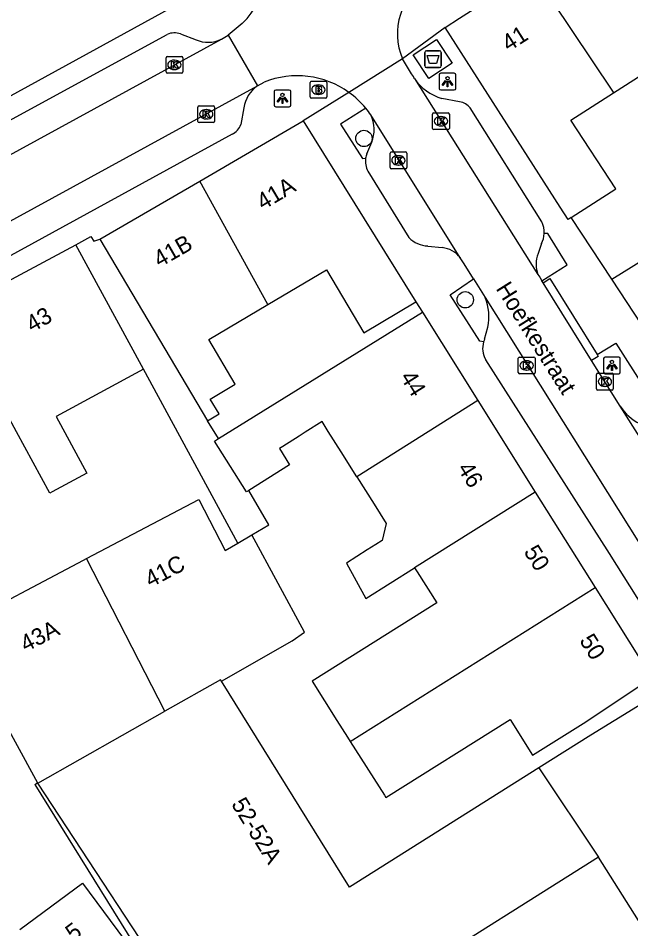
# Model space of a CAD drawing. Extents: x 161801 to 162379, y 382315 to 382832.
# Drawn here: x 162034.8 to 162071.4, y 382511.2 to 382565.6 of the extents above; entities that cross this region are included whole.
import ezdxf

# ---------------------------------------------------------------- set-up
doc = ezdxf.new("R2010")
doc.units = 0
for name, color, linetype in [('IMGEO_Afval_apart_plaats', 7, 'Continuous'), ('IMGEO_Boom', 7, 'Continuous'), ('IMGEO_Brandkraan', 7, 'Continuous'), ('IMGEO_Kolk', 7, 'Continuous'), ('IMGEO_Lichtpunt', 7, 'Continuous'), ('IMGEO_Muur', 7, 'Continuous'), ('IMGEO_Openbare_ruimte_label', 7, 'Continuous'), ('IMGEO_Pand', 7, 'Continuous'), ('IMGEO_Pand_nummerreeks', 7, 'Continuous'), ('IMGEO_Parkeervlak_open', 7, 'Continuous'), ('IMGEO_Rijbaan_lokaal_open', 7, 'Continuous'), ('IMGEO_Voetpad_gesloten', 7, 'Continuous'), ('IMGEO_Voetpad_open', 7, 'Continuous')]:
    doc.layers.add(name, color=color, linetype=linetype)

msp = doc.modelspace()

# ---------------------------------------------------------------- linework, layer by layer
at = {"layer": 'IMGEO_Afval_apart_plaats'}
for p, q in [((162059.125, 382562.759), (162059.125, 382563.559)), ((162059.125, 382563.559), (162059.125, 382562.759)), ((162059.225, 382563.659), (162060.015, 382563.659)), ((162060.015, 382563.659), (162059.225, 382563.659)), ((162060.115, 382563.559), (162060.115, 382562.759)), ((162060.115, 382562.759), (162060.115, 382563.559)), ((162060.015, 382562.659), (162059.225, 382562.659)), ((162059.225, 382562.659), (162060.015, 382562.659))]:
    msp.add_line(p, q, dxfattribs=at)
msp.add_lwpolyline([(162059.268, 382563.373), (162059.972, 382563.373), (162059.823, 382562.903), (162059.417, 382562.903), (162059.268, 382563.373)], dxfattribs=at)
for centre, start, end in [((162059.225, 382563.559), 90, 180), ((162059.225, 382563.559), 90, 180), ((162060.015, 382563.559), 0, 90), ((162060.015, 382563.559), 360, 90), ((162059.225, 382562.759), 180, 270), ((162059.225, 382562.759), 180, 270), ((162060.015, 382562.759), 270, 0), ((162060.015, 382562.759), 270, 0)]:
    msp.add_arc(centre, 0.1, start, end, dxfattribs=at)
at = {"layer": 'IMGEO_Boom'}
for centre in [(162055.495, 382558.422), (162061.547, 382548.786)]:
    msp.add_circle(centre, 0.489, dxfattribs=at)
at = {"layer": 'IMGEO_Brandkraan'}
for p, q in [((162052.271, 382560.91), (162052.271, 382561.762)), ((162052.346, 382561.836), (162053.198, 382561.836)), ((162053.272, 382561.762), (162053.272, 382560.91)), ((162052.759, 382561.616), (162052.784, 382561.616)), ((162053.198, 382560.836), (162052.346, 382560.836)), ((162052.782, 382561.056), (162052.757, 382561.056))]:
    msp.add_line(p, q, dxfattribs=at)
for points in [[(162052.271, 382560.91), (162052.271, 382561.762)], [(162052.346, 382561.836), (162053.198, 382561.836)], [(162053.272, 382561.762), (162053.272, 382560.91)], [(162052.619, 382561.536), (162052.619, 382561.136), (162052.832, 382561.136)], [(162052.85, 382561.536), (162052.619, 382561.536)], [(162052.798, 382561.455), (162052.744, 382561.455), (162052.744, 382561.379)], [(162052.744, 382561.379), (162052.797, 382561.379)], [(162052.806, 382561.303), (162052.744, 382561.303), (162052.744, 382561.222)], [(162052.744, 382561.222), (162052.806, 382561.222)], [(162053.198, 382560.836), (162052.346, 382560.836)]]:
    msp.add_lwpolyline(points, dxfattribs=at)
for centre, radius, start, end in [((162052.348, 382561.76), 0.0765, 91.552, 178.448), ((162052.348, 382561.76), 0.0765, 91.552, 178.448), ((162053.196, 382561.76), 0.0765, 1.552, 88.448), ((162053.196, 382561.76), 0.0765, 1.552, 88.448), ((162052.799, 382561.417), 0.0379, 267.8285, 90.9355), ((162052.807, 382561.262), 0.0404, 269.8759, 90.5077), ((162052.838, 382561.387), 0.251, 268.6676, 293.5347), ((162052.854, 382561.391), 0.145, 59.4692, 91.5367), ((162052.879, 382561.438), 0.0922, 285.5137, 58.1501), ((162052.884, 382561.246), 0.105, 301.3115, 78.989), ((162052.348, 382560.912), 0.0765, 181.552, 268.448), ((162052.348, 382560.912), 0.0765, 181.552, 268.448), ((162053.196, 382560.912), 0.0765, 271.552, 358.448), ((162053.196, 382560.912), 0.0765, 271.552, 358.448)]:
    msp.add_arc(centre, radius, start, end, dxfattribs=at)
for centre, major_axis, ratio, start_param, end_param in [((162052.758, 382561.336), (-0.387, 0.002), 0.722429, 4.712389, 7.853982), ((162052.783, 382561.336), (-0.39, 0.002), 0.717154, 1.570796, 4.712389)]:
    msp.add_ellipse(centre, major_axis=major_axis, ratio=ratio, start_param=start_param, end_param=end_param, dxfattribs=at)
at = {"layer": 'IMGEO_Kolk'}
for p, q in [((162043.743, 382563.319), (162044.595, 382563.319)), ((162043.668, 382562.393), (162043.668, 382563.245)), ((162044.156, 382563.099), (162044.181, 382563.099)), ((162044.669, 382563.245), (162044.669, 382562.393)), ((162044.595, 382562.319), (162043.743, 382562.319)), ((162044.179, 382562.539), (162044.154, 382562.539)), ((162045.569, 382559.441), (162045.569, 382560.293)), ((162045.644, 382560.367), (162046.496, 382560.367)), ((162046.057, 382560.147), (162046.082, 382560.147)), ((162046.57, 382560.293), (162046.57, 382559.441)), ((162046.08, 382559.587), (162046.055, 382559.587)), ((162059.596, 382559.026), (162059.596, 382559.878)), ((162059.671, 382559.952), (162060.523, 382559.952)), ((162060.084, 382559.732), (162060.109, 382559.732)), ((162060.597, 382559.878), (162060.597, 382559.026)), ((162046.496, 382559.367), (162045.644, 382559.367)), ((162060.523, 382558.952), (162059.671, 382558.952)), ((162060.107, 382559.172), (162060.082, 382559.172)), ((162057.054, 382556.689), (162057.054, 382557.541)), ((162057.129, 382557.615), (162057.981, 382557.615)), ((162057.542, 382557.395), (162057.567, 382557.395)), ((162058.055, 382557.541), (162058.055, 382556.689)), ((162057.565, 382556.835), (162057.54, 382556.835)), ((162057.981, 382556.615), (162057.129, 382556.615)), ((162064.791, 382545.364), (162065.643, 382545.364)), ((162064.716, 382544.438), (162064.716, 382545.29)), ((162065.204, 382545.144), (162065.229, 382545.144)), ((162065.717, 382545.29), (162065.717, 382544.438)), ((162065.643, 382544.364), (162064.791, 382544.364)), ((162065.227, 382544.584), (162065.202, 382544.584)), ((162069.393, 382543.47), (162069.393, 382544.322)), ((162069.468, 382544.396), (162070.32, 382544.396)), ((162070.394, 382544.322), (162070.394, 382543.47)), ((162069.881, 382544.176), (162069.906, 382544.176)), ((162070.32, 382543.396), (162069.468, 382543.396)), ((162069.904, 382543.616), (162069.879, 382543.616))]:
    msp.add_line(p, q, dxfattribs=at)
for points in [[(162043.743, 382563.319), (162044.595, 382563.319)], [(162043.668, 382562.393), (162043.668, 382563.245)], [(162043.989, 382563.019), (162044.112, 382563.019), (162044.112, 382562.868), (162044.242, 382563.019), (162044.406, 382563.019), (162044.26, 382562.868), (162044.413, 382562.619), (162044.261, 382562.619), (162044.176, 382562.783), (162044.112, 382562.716), (162044.112, 382562.619), (162043.989, 382562.619), (162043.989, 382563.019)], [(162044.669, 382563.245), (162044.669, 382562.393)], [(162044.595, 382562.319), (162043.743, 382562.319)], [(162045.569, 382559.441), (162045.569, 382560.293)], [(162045.644, 382560.367), (162046.496, 382560.367)], [(162045.89, 382560.067), (162046.013, 382560.067), (162046.013, 382559.916), (162046.143, 382560.067), (162046.307, 382560.067), (162046.161, 382559.916), (162046.314, 382559.667), (162046.162, 382559.667), (162046.077, 382559.831), (162046.013, 382559.764), (162046.013, 382559.667), (162045.89, 382559.667), (162045.89, 382560.067)], [(162046.57, 382560.293), (162046.57, 382559.441)], [(162059.596, 382559.026), (162059.596, 382559.878)], [(162059.671, 382559.952), (162060.523, 382559.952)], [(162059.917, 382559.652), (162060.04, 382559.652), (162060.04, 382559.501), (162060.17, 382559.652), (162060.334, 382559.652), (162060.188, 382559.501), (162060.341, 382559.252), (162060.189, 382559.252), (162060.104, 382559.416), (162060.04, 382559.349), (162060.04, 382559.252), (162059.917, 382559.252), (162059.917, 382559.652)], [(162060.597, 382559.878), (162060.597, 382559.026)], [(162046.496, 382559.367), (162045.644, 382559.367)], [(162060.523, 382558.952), (162059.671, 382558.952)], [(162057.054, 382556.689), (162057.054, 382557.541)], [(162057.129, 382557.615), (162057.981, 382557.615)], [(162057.375, 382557.315), (162057.498, 382557.315), (162057.498, 382557.164), (162057.628, 382557.315), (162057.792, 382557.315), (162057.646, 382557.164), (162057.799, 382556.915), (162057.647, 382556.915), (162057.562, 382557.079), (162057.498, 382557.012), (162057.498, 382556.915), (162057.375, 382556.915), (162057.375, 382557.315)], [(162058.055, 382557.541), (162058.055, 382556.689)], [(162057.981, 382556.615), (162057.129, 382556.615)], [(162064.791, 382545.364), (162065.643, 382545.364)], [(162064.716, 382544.438), (162064.716, 382545.29)], [(162065.037, 382545.064), (162065.16, 382545.064), (162065.16, 382544.913), (162065.29, 382545.064), (162065.454, 382545.064), (162065.308, 382544.913), (162065.461, 382544.664), (162065.309, 382544.664), (162065.224, 382544.828), (162065.16, 382544.761), (162065.16, 382544.664), (162065.037, 382544.664), (162065.037, 382545.064)], [(162065.717, 382545.29), (162065.717, 382544.438)], [(162065.643, 382544.364), (162064.791, 382544.364)], [(162069.393, 382543.47), (162069.393, 382544.322)], [(162069.468, 382544.396), (162070.32, 382544.396)], [(162070.394, 382544.322), (162070.394, 382543.47)], [(162069.714, 382544.096), (162069.837, 382544.096), (162069.837, 382543.945), (162069.967, 382544.096), (162070.131, 382544.096), (162069.985, 382543.945), (162070.138, 382543.696), (162069.986, 382543.696), (162069.901, 382543.86), (162069.837, 382543.793), (162069.837, 382543.696), (162069.714, 382543.696), (162069.714, 382544.096)], [(162070.32, 382543.396), (162069.468, 382543.396)]]:
    msp.add_lwpolyline(points, dxfattribs=at)
for centre, start, end in [((162043.745, 382563.243), 91.552, 178.448), ((162043.745, 382563.243), 91.552, 178.448), ((162044.593, 382563.243), 1.552, 88.448), ((162044.593, 382563.243), 1.552, 88.448), ((162043.745, 382562.395), 181.552, 268.448), ((162043.745, 382562.395), 181.552, 268.448), ((162044.593, 382562.395), 271.552, 358.448), ((162044.593, 382562.395), 271.552, 358.448), ((162045.646, 382560.291), 91.552, 178.448), ((162045.646, 382560.291), 91.552, 178.448), ((162046.494, 382560.291), 1.552, 88.448), ((162046.494, 382560.291), 1.552, 88.448), ((162059.673, 382559.876), 91.552, 178.448), ((162059.673, 382559.876), 91.552, 178.448), ((162060.521, 382559.876), 1.552, 88.448), ((162060.521, 382559.876), 1.552, 88.448), ((162045.646, 382559.443), 181.552, 268.448), ((162045.646, 382559.443), 181.552, 268.448), ((162046.494, 382559.443), 271.552, 358.448), ((162046.494, 382559.443), 271.552, 358.448), ((162059.673, 382559.028), 181.552, 268.448), ((162059.673, 382559.028), 181.552, 268.448), ((162060.521, 382559.028), 271.552, 358.448), ((162060.521, 382559.028), 271.552, 358.448), ((162057.131, 382557.539), 91.552, 178.448), ((162057.131, 382557.539), 91.552, 178.448), ((162057.979, 382557.539), 1.552, 88.448), ((162057.979, 382557.539), 1.552, 88.448), ((162057.131, 382556.691), 181.552, 268.448), ((162057.131, 382556.691), 181.552, 268.448), ((162057.979, 382556.691), 271.552, 358.448), ((162057.979, 382556.691), 271.552, 358.448), ((162064.793, 382545.288), 91.552, 178.448), ((162064.793, 382545.288), 91.552, 178.448), ((162065.641, 382545.288), 1.552, 88.448), ((162065.641, 382545.288), 1.552, 88.448), ((162064.793, 382544.44), 181.552, 268.448), ((162064.793, 382544.44), 181.552, 268.448), ((162065.641, 382544.44), 271.552, 358.448), ((162065.641, 382544.44), 271.552, 358.448), ((162069.47, 382544.32), 91.552, 178.448), ((162069.47, 382544.32), 91.552, 178.448), ((162070.318, 382544.32), 1.552, 88.448), ((162070.318, 382544.32), 1.552, 88.448), ((162069.47, 382543.472), 181.552, 268.448), ((162069.47, 382543.472), 181.552, 268.448), ((162070.318, 382543.472), 271.552, 358.448), ((162070.318, 382543.472), 271.552, 358.448)]:
    msp.add_arc(centre, 0.0765, start, end, dxfattribs=at)
for centre, major_axis, ratio, start_param, end_param in [((162044.155, 382562.819), (-0.387, 0.002), 0.722429, 4.712389, 7.853982), ((162044.18, 382562.819), (-0.39, 0.002), 0.717154, 1.570796, 4.712389), ((162046.056, 382559.867), (-0.387, 0.002), 0.722429, 4.712389, 7.853982), ((162046.081, 382559.867), (-0.39, 0.002), 0.717154, 1.570796, 4.712389), ((162060.083, 382559.452), (-0.387, 0.002), 0.722429, 4.712389, 7.853982), ((162060.108, 382559.452), (-0.39, 0.002), 0.717154, 1.570796, 4.712389), ((162057.541, 382557.115), (-0.387, 0.002), 0.722429, 4.712389, 7.853982), ((162057.566, 382557.115), (-0.39, 0.002), 0.717154, 1.570796, 4.712389), ((162065.203, 382544.864), (-0.387, 0.002), 0.722429, 4.712389, 7.853982), ((162065.228, 382544.864), (-0.39, 0.002), 0.717154, 1.570796, 4.712389), ((162069.88, 382543.896), (-0.387, 0.002), 0.722429, 4.712389, 7.853982), ((162069.905, 382543.896), (-0.39, 0.002), 0.717154, 1.570796, 4.712389)]:
    msp.add_ellipse(centre, major_axis=major_axis, ratio=ratio, start_param=start_param, end_param=end_param, dxfattribs=at)
at = {"layer": 'IMGEO_Lichtpunt'}
for p, q in [((162059.989, 382562.219), (162059.989, 382561.412)), ((162059.989, 382562.219), (162059.989, 382561.412)), ((162060.891, 382562.314), (162060.083, 382562.314)), ((162060.891, 382562.314), (162060.083, 382562.314)), ((162060.985, 382561.412), (162060.985, 382562.219)), ((162060.985, 382561.412), (162060.985, 382562.219)), ((162050.127, 382561.221), (162050.127, 382560.414)), ((162050.127, 382561.221), (162050.127, 382560.414)), ((162051.029, 382561.316), (162050.221, 382561.316)), ((162051.029, 382561.316), (162050.221, 382561.316)), ((162051.123, 382560.414), (162051.123, 382561.221)), ((162051.123, 382560.414), (162051.123, 382561.221)), ((162060.083, 382561.318), (162060.891, 382561.318)), ((162060.083, 382561.318), (162060.891, 382561.318)), ((162050.221, 382560.32), (162051.029, 382560.32)), ((162050.221, 382560.32), (162051.029, 382560.32)), ((162070.718, 382545.368), (162069.91, 382545.368)), ((162070.718, 382545.368), (162069.91, 382545.368)), ((162069.816, 382545.273), (162069.816, 382544.466)), ((162069.816, 382545.273), (162069.816, 382544.466)), ((162070.812, 382544.466), (162070.812, 382545.273)), ((162070.812, 382544.466), (162070.812, 382545.273)), ((162069.91, 382544.372), (162070.718, 382544.372)), ((162069.91, 382544.372), (162070.718, 382544.372))]:
    msp.add_line(p, q, dxfattribs=at)
for points in [[(162060.363, 382561.883), (162060.402, 382561.855), (162060.214, 382561.593), (162060.176, 382561.62), (162060.363, 382561.883)], [(162060.465, 382561.835), (162060.512, 382561.835), (162060.512, 382561.513), (162060.465, 382561.513), (162060.465, 382561.835)], [(162060.575, 382561.855), (162060.613, 382561.882), (162060.8, 382561.62), (162060.761, 382561.592), (162060.575, 382561.855)], [(162050.501, 382560.885), (162050.54, 382560.857), (162050.352, 382560.595), (162050.314, 382560.622), (162050.501, 382560.885)], [(162050.603, 382560.837), (162050.65, 382560.837), (162050.65, 382560.515), (162050.603, 382560.515), (162050.603, 382560.837)], [(162050.713, 382560.857), (162050.751, 382560.884), (162050.938, 382560.622), (162050.899, 382560.594), (162050.713, 382560.857)], [(162070.19, 382544.937), (162070.229, 382544.909), (162070.041, 382544.647), (162070.003, 382544.674), (162070.19, 382544.937)], [(162070.292, 382544.889), (162070.339, 382544.889), (162070.339, 382544.567), (162070.292, 382544.567), (162070.292, 382544.889)], [(162070.402, 382544.909), (162070.44, 382544.936), (162070.627, 382544.674), (162070.588, 382544.646), (162070.402, 382544.909)]]:
    msp.add_lwpolyline(points, dxfattribs=at)
for centre in [(162060.488, 382562.017), (162050.626, 382561.019), (162070.315, 382545.071)]:
    msp.add_circle(centre, 0.0994, dxfattribs=at)
for centre, start, end in [((162060.083, 382562.219), 90, 180), ((162060.083, 382562.219), 90, 180), ((162060.891, 382562.219), 0, 90), ((162060.891, 382562.219), 0, 90), ((162050.221, 382561.221), 90, 180), ((162050.221, 382561.221), 90, 180), ((162051.029, 382561.221), 0, 90), ((162051.029, 382561.221), 0, 90), ((162060.083, 382561.412), 180, 270), ((162060.083, 382561.412), 180, 270), ((162060.891, 382561.412), 270, 0), ((162060.891, 382561.412), 270, 360), ((162050.221, 382560.414), 180, 270), ((162050.221, 382560.414), 180, 270), ((162051.029, 382560.414), 270, 0), ((162051.029, 382560.414), 270, 360), ((162069.91, 382545.273), 90, 180), ((162069.91, 382545.273), 90, 180), ((162070.718, 382545.273), 0, 90), ((162070.718, 382545.273), 0, 90), ((162069.91, 382544.466), 180, 270), ((162069.91, 382544.466), 180, 270), ((162070.718, 382544.466), 270, 0), ((162070.718, 382544.466), 270, 360)]:
    msp.add_arc(centre, 0.0946, start, end, dxfattribs=at)
at = {"layer": 'IMGEO_Muur'}
for points in [[(162070.298, 382550.02), (162067.877, 382553.694)], [(162035.823, 382519.838), (162035.981, 382519.937)], [(162035.823, 382519.838), (162043.702, 382507.173)]]:
    msp.add_lwpolyline(points, dxfattribs=at)
at = {"layer": 'IMGEO_Pand'}
for points in [[(162030.697, 382558.956), (162045.277, 382566.953), (162045.505, 382567.998), (162045.766, 382569.191)], [(162060.346, 382565.051), (162061.202, 382565.599), (162062.308, 382566.308), (162062.299, 382566.491), (162062.571, 382566.665), (162062.645, 382566.55), (162065.531, 382568.448)], [(162065.531, 382568.448), (162070.341, 382561.247), (162070.408, 382561.144)], [(162067.877, 382553.694), (162067.7, 382553.581), (162067.224, 382554.323), (162060.346, 382565.051)], [(162070.408, 382561.144), (162073.107, 382562.874), (162075.575, 382559.025), (162078.029, 382560.599)], [(162067.877, 382553.694), (162070.553, 382555.41), (162067.86, 382559.511), (162070.408, 382561.144)], [(162045.686, 382555.874), (162051.863, 382559.469)], [(162051.863, 382559.469), (162058.602, 382548.668)], [(162039.715, 382552.399), (162045.686, 382555.874)], [(162049.741, 382548.497), (162045.686, 382555.874)], [(162070.298, 382550.02), (162075.398, 382553.192), (162075.704, 382552.7), (162080.915, 382555.941)], [(162031.842, 382548.421), (162034.161, 382549.86), (162038.271, 382552.078)], [(162042.312, 382544.643), (162038.271, 382552.078)], [(162039.715, 382552.399), (162046.143, 382541.565)], [(162049.741, 382548.497), (162053.253, 382550.581), (162055.485, 382546.819), (162058.602, 382548.668)], [(162072.092, 382547.296), (162070.298, 382550.02)], [(162046.143, 382541.565), (162046.834, 382541.975), (162046.311, 382542.856), (162047.806, 382543.743), (162046.224, 382546.411), (162049.741, 382548.497)], [(162042.312, 382544.643), (162037.097, 382541.81), (162038.932, 382538.433), (162036.872, 382537.313), (162036.726, 382537.234), (162034.733, 382540.903), (162030.845, 382548.062)], [(162046.806, 382540.495), (162058.995, 382548.046)], [(162058.995, 382548.046), (162062.305, 382542.767)], [(162062.305, 382542.767), (162055.064, 382538.219)], [(162062.305, 382542.767), (162065.729, 382537.304)], [(162055.064, 382538.219), (162054.134, 382539.7), (162053.365, 382540.924), (162052.997, 382541.51), (162051.981, 382540.872), (162051.626, 382540.649), (162050.638, 382540.028), (162050.439, 382539.903), (162051.048, 382538.934), (162048.608, 382537.401)], [(162048.608, 382537.401), (162048.467, 382537.312), (162047.758, 382538.441), (162046.563, 382540.344), (162046.806, 382540.495)], [(162055.064, 382538.219), (162056.097, 382536.574), (162056.815, 382535.43), (162056.581, 382534.402), (162056.201, 382534.163), (162055.693, 382533.844), (162054.452, 382533.065), (162055.598, 382530.942), (162058.524, 382532.779)], [(162065.729, 382537.304), (162058.524, 382532.779)], [(162065.729, 382537.304), (162069.305, 382531.6)], [(162038.921, 382533.326), (162045.628, 382536.857), (162047.199, 382533.818), (162047.956, 382534.259)], [(162046.977, 382526.001), (162051.211, 382528.42), (162051.946, 382528.925), (162048.802, 382534.751)], [(162047.956, 382534.259), (162048.802, 382534.751)], [(162035.998, 382519.906), (162032.112, 382527.044), (162030.97, 382529.141), (162038.738, 382533.23), (162038.921, 382533.326)], [(162043.605, 382524.213), (162038.921, 382533.326)], [(162058.524, 382532.779), (162058.681, 382532.53), (162059.841, 382530.688), (162052.403, 382526.006), (162053.882, 382523.657), (162054.505, 382522.667), (162054.668, 382522.408)], [(162054.668, 382522.408), (162069.305, 382531.6)], [(162069.305, 382531.6), (162072.69, 382526.201)], [(162046.977, 382526.001), (162046.923, 382526.087), (162043.605, 382524.213)], [(162065.94, 382520.822), (162054.63, 382513.705), (162046.977, 382526.001)], [(162054.668, 382522.408), (162056.716, 382519.203), (162056.811, 382519.053), (162064.227, 382523.721), (162065.573, 382521.582), (162068.589, 382523.477), (162072.69, 382526.201)], [(162073.232, 382525.358), (162069.058, 382522.785), (162065.94, 382520.822)], [(162035.998, 382519.906), (162043.605, 382524.213)], [(162065.94, 382520.822), (162069.515, 382515.498)], [(162045.105, 382506.067), (162035.998, 382519.906)], [(162069.515, 382515.498), (162057.823, 382508.133), (162057.663, 382508.386), (162052.472, 382505.116), (162047.706, 382502.114)], [(162073.086, 382509.829), (162069.515, 382515.498)], [(162034.935, 382511.174), (162038.675, 382513.949), (162043.702, 382507.173), (162044.729, 382505.79)]]:
    msp.add_lwpolyline(points, dxfattribs=at)
at = {"layer": 'IMGEO_Parkeervlak_open'}
for points in [[(162055.668, 382557.508), (162055.958, 382558.194)], [(162066.096, 382552.139), (162065.895, 382551.554)], [(162062.7, 382546.427), (162062.9, 382547.152)]]:
    msp.add_lwpolyline(points, dxfattribs=at)
for centre, radius, start, end in [((162054.056, 382558.951), 2.047, 338.3069, 25.2751), ((162056.792, 382557.055), 1.212, 158.0556, 171.0305), ((162064.815, 382552.818), 1.45, 332.0835, 357.1991), ((162067.562, 382550.921), 1.783, 159.2194, 200.5987), ((162059.91, 382547.772), 3.054, 348.293, 22.1075), ((162063.911, 382545.889), 1.325, 156.0348, 163.0996), ((162073.428, 382544.166), 3.142, 213.4405, 271.6865)]:
    msp.add_arc(centre, radius, start, end, dxfattribs=at)
at = {"layer": 'IMGEO_Rijbaan_lokaal_open'}
for points in [[(162048.22, 382565.291), (162047.375, 382564.587)], [(162046.972, 382564.346), (162047.375, 382564.587)], [(162047.375, 382564.587), (162049.132, 382561.565)], [(162032.803, 382556.617), (162046.972, 382564.346)], [(162057.798, 382563.184), (162054.599, 382561.171)], [(162058.51, 382562.012), (162058.477, 382562.063), (162058.445, 382562.115), (162058.339, 382562.28), (162057.798, 382563.184)], [(162049.132, 382561.565), (162049.539, 382561.789)], [(162058.51, 382562.012), (162065.893, 382550.294)], [(162030.29, 382551.273), (162049.132, 382561.565)], [(162061.253, 382551.291), (162055.907, 382559.825)], [(162062.044, 382550.029), (162061.473, 382550.939), (162061.253, 382551.291)], [(162065.893, 382550.294), (162065.996, 382550.131), (162066.13, 382549.916)], [(162062.044, 382550.029), (162062.739, 382548.921)], [(162066.2, 382549.805), (162066.13, 382549.916)], [(162069.1, 382545.165), (162066.2, 382549.805)], [(162062.739, 382548.921), (162076.622, 382526.804)], [(162070.806, 382542.435), (162069.1, 382545.165)], [(162079.529, 382528.674), (162070.806, 382542.435)]]:
    msp.add_lwpolyline(points, dxfattribs=at)
for centre, radius, start, end in [((162045.366, 382568.38), 4.205, 312.7334, 38.7709), ((162061.309, 382564.673), 3.814, 121.9143, 202.9777), ((162051.504, 382556.857), 5.309, 54.347, 111.7264), ((162051.531, 382556.887), 5.269, 39.3768, 54.3906), ((162051.819, 382557.082), 4.923, 33.8571, 39.7468)]:
    msp.add_arc(centre, radius, start, end, dxfattribs=at)
at = {"layer": 'IMGEO_Voetpad_gesloten'}
msp.add_lwpolyline([(162059.364, 382561.995), (162058.432, 382563.417), (162059.83, 382564.333), (162060.762, 382562.911), (162059.364, 382561.995)], dxfattribs=at)
at = {"layer": 'IMGEO_Voetpad_open'}
for points in [[(162060.346, 382565.051), (162057.798, 382563.184)], [(162034.058, 382559.363), (162043.736, 382564.638)], [(162044.533, 382564.673), (162045.459, 382564.313)], [(162054.599, 382561.171), (162051.863, 382559.469)], [(162061.213, 382560.612), (162060.154, 382560.817)], [(162048.312, 382560.248), (162048.135, 382559.262)], [(162055.604, 382560.23), (162054.098, 382559.274), (162055.4, 382557.229), (162055.595, 382557.244)], [(162066.121, 382553.445), (162061.843, 382560.243)], [(162047.61, 382558.67), (162033.528, 382550.964)], [(162055.723, 382556.467), (162058.169, 382552.504)], [(162070.298, 382550.02), (162067.877, 382553.694)], [(162038.271, 382552.078), (162039.174, 382552.568), (162039.345, 382552.281), (162039.715, 382552.399)], [(162066.13, 382549.916), (162067.642, 382550.881), (162066.474, 382552.754), (162066.263, 382552.747)], [(162059.319, 382551.999), (162060.163, 382551.9)], [(162062.643, 382546.274), (162062.425, 382546.322), (162060.646, 382549.073), (162062.044, 382550.029)], [(162066.2, 382549.805), (162066.597, 382550.051), (162069.427, 382545.515)], [(162058.602, 382548.668), (162058.995, 382548.046)], [(162069.427, 382545.515), (162070.549, 382546.192), (162073.822, 382541.04)], [(162069.427, 382545.515), (162069.493, 382545.409), (162069.1, 382545.165)], [(162073.919, 382527.687), (162070.163, 382533.636), (162062.767, 382545.209)], [(162047.956, 382534.259), (162042.312, 382544.643)], [(162046.806, 382540.495), (162046.143, 382541.565)], [(162048.802, 382534.751), (162049.81, 382535.338), (162048.608, 382537.401)]]:
    msp.add_lwpolyline(points, dxfattribs=at)
for centre, radius, start, end in [((162044.18, 382563.627), 1.104, 71.3332, 113.6958), ((162046.179, 382565.987), 1.822, 246.7139, 295.785), ((162060.924, 382563.605), 2.892, 213.4143, 254.56), ((162050.226, 382559.97), 1.934, 124.452, 171.7329), ((162061.03, 382559.577), 1.051, 39.3187, 79.9651), ((162047.154, 382559.603), 1.039, 296.0511, 340.8141), ((162056.821, 382557.047), 1.241, 170.864, 207.8453), ((162064.821, 382552.817), 1.444, 357.218, 25.7804), ((162059.412, 382553.774), 1.777, 225.5984, 266.9861), ((162060.027, 382550.377), 1.53, 36.7177, 84.8968), ((162063.914, 382545.882), 1.33, 162.8773, 210.405)]:
    msp.add_arc(centre, radius, start, end, dxfattribs=at)

# ---------------------------------------------------------------- texts
at = {"layer": 'IMGEO_Openbare_ruimte_label'}
msp.add_text('Hoefkestraat', height=1, rotation=302.1329, dxfattribs=at).set_placement((162063.35, 382549.459))
at = {"layer": 'IMGEO_Pand_nummerreeks'}
for s, rotation, p in [('41', 32.5634, (162064.14, 382563.583)), ('41A', 30.681, (162049.457, 382554.114)), ('41B', 29.6631, (162043.281, 382550.693)), ('43', 29.71, (162035.663, 382546.81)), ('44', 302.1313, (162057.623, 382544.166)), ('46', 302.1313, (162061.046, 382538.716)), ('50', 302.0854, (162065.012, 382533.741)), ('41C', 27.5192, (162042.733, 382531.578)), ('43A', 27.4835, (162035.283, 382527.722)), ('50', 302.0854, (162068.339, 382528.434)), ('52-52A', 301.6557, (162047.537, 382518.664)), ('5', 36.5719, (162038.127, 382510.43))]:
    msp.add_text(s, height=1, rotation=rotation, dxfattribs=at).set_placement(p)

doc.saveas('drawing.dxf')
